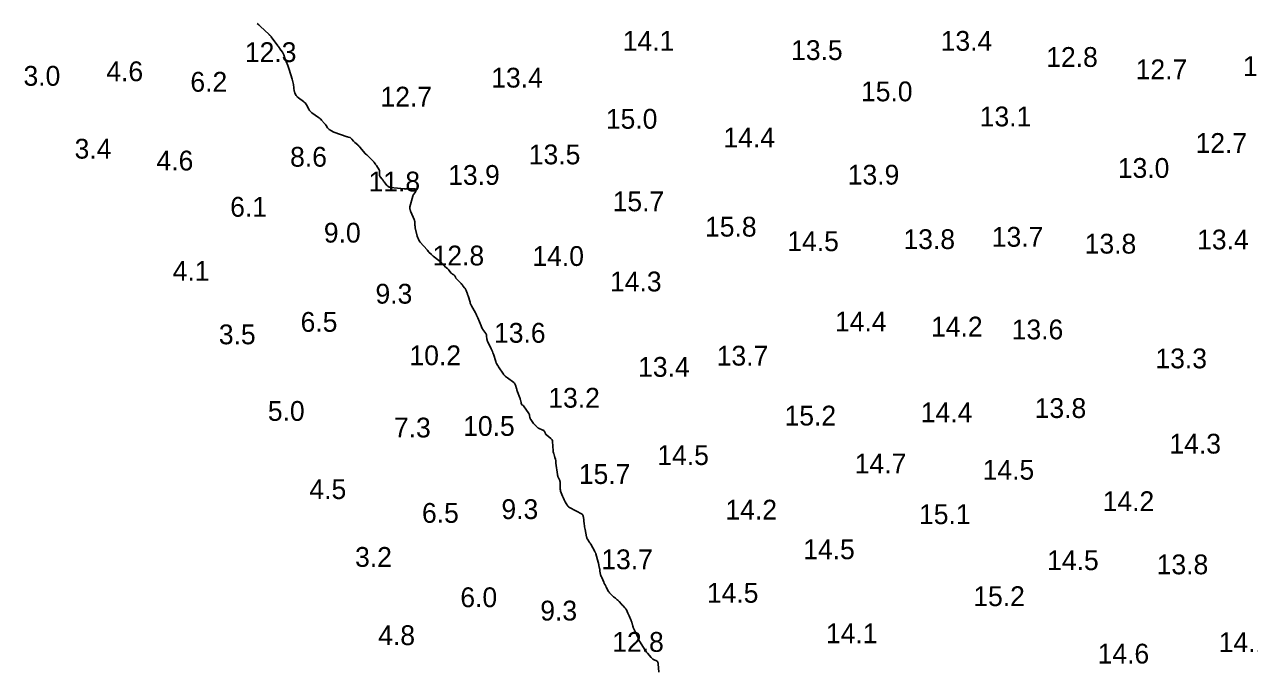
# Model space of a CAD drawing. Extents: x 815352 to 820877, y 582403 to 597439.
# Drawn here: x 819373.3 to 819682.5, y 593469.8 to 593631.6 of the extents above; entities that cross this region are included whole.
import ezdxf

# ---------------------------------------------------------------- set-up
doc = ezdxf.new("R2010")
doc.units = 0
doc.layers.add('V-CONT-EL12', color=7, linetype='Continuous')
doc.layers.add('V-TOPO-SOUN', color=7, linetype='Continuous')

msp = doc.modelspace()

# ---------------------------------------------------------------- linework, layer by layer
at = {"layer": 'V-CONT-EL12'}
msp.add_lwpolyline([(819533.43, 593468.08), (819533.26, 593470.14), (819533.25, 593470.18), (819533.25, 593470.23), (819533.25, 593470.28), (819533.24, 593470.33), (819533.22, 593470.55), (819533.21, 593470.58), (819533.2, 593470.61), (819533.19, 593470.64), (819533.17, 593470.67), (819533.08, 593470.77), (819533.06, 593470.79), (819533.04, 593470.81), (819533.01, 593470.83), (819532.98, 593470.85), (819532.08, 593471.31), (819531.93, 593471.39), (819531.79, 593471.49), (819531.65, 593471.61), (819531.53, 593471.74), (819530.55, 593472.89), (819530.36, 593473.14), (819530.17, 593473.38), (819529.99, 593473.64), (819529.82, 593473.9), (819528.33, 593476.32), (819528.3, 593476.37), (819528.28, 593476.43), (819528.26, 593476.48), (819528.24, 593476.54), (819528.18, 593476.78), (819528.17, 593476.84), (819528.15, 593476.89), (819528.12, 593476.95), (819528.1, 593477.01), (819527.81, 593477.57), (819527.76, 593477.68), (819527.7, 593477.8), (819527.64, 593477.91), (819527.59, 593478.02), (819527.04, 593479.15), (819527.01, 593479.21), (819526.98, 593479.28), (819526.96, 593479.34), (819526.94, 593479.41), (819526.89, 593479.69), (819526.87, 593479.76), (819526.85, 593479.82), (819526.84, 593479.89), (819526.82, 593479.96), (819526.58, 593480.73), (819526.54, 593480.87), (819526.48, 593481.02), (819526.43, 593481.17), (819526.37, 593481.31), (819525.95, 593482.28), (819525.87, 593482.46), (819525.78, 593482.64), (819525.7, 593482.82), (819525.61, 593483), (819525.24, 593483.78), (819525.16, 593483.93), (819525.08, 593484.06), (819524.98, 593484.19), (819524.87, 593484.31), (819524.43, 593484.79), (819524.32, 593484.91), (819524.21, 593485.03), (819524.1, 593485.15), (819523.99, 593485.28), (819523.38, 593485.96), (819523.28, 593486.07), (819523.17, 593486.17), (819523.06, 593486.27), (819522.95, 593486.37), (819522.48, 593486.74), (819522.36, 593486.84), (819522.25, 593486.93), (819522.14, 593487.03), (819522.02, 593487.13), (819521.28, 593487.8), (819521.13, 593487.95), (819520.99, 593488.12), (819520.86, 593488.29), (819520.75, 593488.48), (819520.17, 593489.57), (819520.15, 593489.61), (819520.12, 593489.66), (819520.09, 593489.71), (819520.07, 593489.76), (819519.96, 593489.96), (819519.93, 593490), (819519.9, 593490.05), (819519.88, 593490.1), (819519.85, 593490.15), (819519.67, 593490.48), (819519.63, 593490.56), (819519.6, 593490.63), (819519.56, 593490.7), (819519.53, 593490.78), (819519.02, 593492.01), (819519, 593492.08), (819518.97, 593492.14), (819518.93, 593492.2), (819518.9, 593492.26), (819518.76, 593492.5), (819518.73, 593492.56), (819518.7, 593492.63), (819518.69, 593492.69), (819518.67, 593492.76), (819518.58, 593493.59), (819518.56, 593493.75), (819518.53, 593493.91), (819518.5, 593494.07), (819518.47, 593494.23), (819518.3, 593495.05), (819518.26, 593495.24), (819518.21, 593495.43), (819518.17, 593495.62), (819518.12, 593495.81), (819517.55, 593497.93), (819517.54, 593497.97), (819517.53, 593498.02), (819517.51, 593498.06), (819517.49, 593498.11), (819517.38, 593498.33), (819517.37, 593498.35), (819517.37, 593498.37), (819517.36, 593498.38), (819517.35, 593498.4), (819517.32, 593498.47), (819517.32, 593498.49), (819517.31, 593498.51), (819517.3, 593498.52), (819517.29, 593498.54), (819516.25, 593500.36), (819516.16, 593500.52), (819516.06, 593500.68), (819515.96, 593500.84), (819515.87, 593501), (819515.46, 593501.62), (819515.37, 593501.78), (819515.29, 593501.94), (819515.23, 593502.12), (819515.18, 593502.29), (819514.8, 593504.09), (819514.73, 593504.41), (819514.68, 593504.74), (819514.63, 593505.07), (819514.59, 593505.41), (819514.38, 593507.27), (819514.37, 593507.34), (819514.36, 593507.4), (819514.34, 593507.46), (819514.32, 593507.52), (819514.21, 593507.75), (819514.18, 593507.81), (819514.14, 593507.86), (819514.1, 593507.9), (819514.05, 593507.93), (819510.92, 593509.64), (819510.74, 593509.75), (819510.58, 593509.89), (819510.44, 593510.04), (819510.32, 593510.22), (819509.78, 593511.11), (819509.72, 593511.23), (819509.66, 593511.34), (819509.6, 593511.45), (819509.54, 593511.57), (819509.33, 593512.04), (819509.28, 593512.15), (819509.23, 593512.27), (819509.18, 593512.39), (819509.14, 593512.51), (819508.65, 593513.82), (819508.63, 593513.88), (819508.62, 593513.94), (819508.6, 593514), (819508.59, 593514.06), (819508.57, 593514.32), (819508.56, 593514.38), (819508.56, 593514.44), (819508.55, 593514.5), (819508.55, 593514.57), (819508.53, 593515.94), (819508.51, 593516.13), (819508.48, 593516.3), (819508.43, 593516.47), (819508.36, 593516.64), (819508.03, 593517.3), (819507.96, 593517.47), (819507.9, 593517.64), (819507.86, 593517.82), (819507.82, 593518), (819507.46, 593520.85), (819507.45, 593520.93), (819507.44, 593521.01), (819507.43, 593521.09), (819507.43, 593521.17), (819507.41, 593521.5), (819507.4, 593521.58), (819507.39, 593521.66), (819507.37, 593521.74), (819507.35, 593521.82), (819507.21, 593522.25), (819507.18, 593522.34), (819507.15, 593522.44), (819507.12, 593522.54), (819507.09, 593522.64), (819506.91, 593523.27), (819506.9, 593523.33), (819506.88, 593523.39), (819506.86, 593523.44), (819506.85, 593523.5), (819506.78, 593523.73), (819506.76, 593523.79), (819506.75, 593523.85), (819506.74, 593523.91), (819506.74, 593523.97), (819506.61, 593526.28), (819506.57, 593526.53), (819506.48, 593526.75), (819506.34, 593526.94), (819506.16, 593527.11), (819505.14, 593527.89), (819505.04, 593527.98), (819504.94, 593528.08), (819504.86, 593528.19), (819504.79, 593528.32), (819504.54, 593528.84), (819504.47, 593528.96), (819504.38, 593529.06), (819504.27, 593529.14), (819504.15, 593529.21), (819503.07, 593529.66), (819502.99, 593529.7), (819502.91, 593529.75), (819502.85, 593529.8), (819502.78, 593529.87), (819502.53, 593530.14), (819502.48, 593530.2), (819502.42, 593530.26), (819502.36, 593530.32), (819502.3, 593530.38), (819502.05, 593530.61), (819501.99, 593530.67), (819501.93, 593530.73), (819501.88, 593530.8), (819501.83, 593530.87), (819501.1, 593531.86), (819501.03, 593531.98), (819500.97, 593532.1), (819500.92, 593532.23), (819500.89, 593532.36), (819500.79, 593532.91), (819500.76, 593533.05), (819500.71, 593533.18), (819500.65, 593533.3), (819500.58, 593533.42), (819499.25, 593535.32), (819499.22, 593535.36), (819499.17, 593535.41), (819499.13, 593535.44), (819499.07, 593535.48), (819498.84, 593535.6), (819498.8, 593535.63), (819498.76, 593535.67), (819498.74, 593535.71), (819498.73, 593535.76), (819498.71, 593535.96), (819498.71, 593536.01), (819498.7, 593536.06), (819498.69, 593536.12), (819498.68, 593536.17), (819498.51, 593536.83), (819498.47, 593536.96), (819498.43, 593537.08), (819498.39, 593537.21), (819498.35, 593537.33), (819497.78, 593538.89), (819497.7, 593539.09), (819497.63, 593539.29), (819497.57, 593539.5), (819497.51, 593539.7), (819497.26, 593540.52), (819497.19, 593540.72), (819497.09, 593540.9), (819496.96, 593541.05), (819496.8, 593541.19), (819495.25, 593542.36), (819495.19, 593542.4), (819495.13, 593542.45), (819495.07, 593542.49), (819495.01, 593542.54), (819494.74, 593542.74), (819494.69, 593542.78), (819494.65, 593542.82), (819494.6, 593542.87), (819494.56, 593542.92), (819494.39, 593543.11), (819494.35, 593543.16), (819494.31, 593543.21), (819494.28, 593543.26), (819494.24, 593543.31), (819492.99, 593545.16), (819492.92, 593545.27), (819492.85, 593545.38), (819492.78, 593545.48), (819492.72, 593545.59), (819492.46, 593546.04), (819492.4, 593546.15), (819492.35, 593546.26), (819492.3, 593546.38), (819492.26, 593546.5), (819491.68, 593548.36), (819491.56, 593548.71), (819491.43, 593549.05), (819491.29, 593549.39), (819491.14, 593549.72), (819490.18, 593551.65), (819490.12, 593551.8), (819490.07, 593551.96), (819490.03, 593552.12), (819490.01, 593552.28), (819489.97, 593552.95), (819489.95, 593553.12), (819489.91, 593553.27), (819489.85, 593553.42), (819489.76, 593553.56), (819489.04, 593554.57), (819488.9, 593554.79), (819488.77, 593555.01), (819488.65, 593555.25), (819488.55, 593555.49), (819487.72, 593557.55), (819487.59, 593557.87), (819487.45, 593558.19), (819487.29, 593558.51), (819487.13, 593558.81), (819486.18, 593560.54), (819486.14, 593560.6), (819486.11, 593560.66), (819486.08, 593560.72), (819486.04, 593560.78), (819485.87, 593561.08), (819485.86, 593561.11), (819485.84, 593561.15), (819485.83, 593561.19), (819485.82, 593561.23), (819485.8, 593561.39), (819485.8, 593561.43), (819485.79, 593561.47), (819485.78, 593561.51), (819485.77, 593561.54), (819485.28, 593563.09), (819485.22, 593563.26), (819485.16, 593563.43), (819485.1, 593563.6), (819485.03, 593563.77), (819484.76, 593564.45), (819484.69, 593564.62), (819484.6, 593564.78), (819484.51, 593564.93), (819484.41, 593565.08), (819483.98, 593565.66), (819483.87, 593565.81), (819483.75, 593565.95), (819483.63, 593566.08), (819483.51, 593566.21), (819482.28, 593567.46), (819482.22, 593567.53), (819482.16, 593567.61), (819482.11, 593567.69), (819482.07, 593567.78), (819481.91, 593568.14), (819481.86, 593568.23), (819481.81, 593568.3), (819481.74, 593568.36), (819481.66, 593568.42), (819481.32, 593568.61), (819481.24, 593568.66), (819481.16, 593568.72), (819481.09, 593568.78), (819481.03, 593568.86), (819480.46, 593569.57), (819480.34, 593569.71), (819480.22, 593569.84), (819480.09, 593569.97), (819479.95, 593570.09), (819479.35, 593570.58), (819479.21, 593570.7), (819479.09, 593570.81), (819478.96, 593570.93), (819478.84, 593571.06), (819478.38, 593571.58), (819478.26, 593571.7), (819478.13, 593571.82), (819478, 593571.94), (819477.87, 593572.05), (819476.5, 593573.14), (819476.38, 593573.24), (819476.26, 593573.35), (819476.14, 593573.45), (819476.02, 593573.56), (819475.41, 593574.11), (819475.36, 593574.16), (819475.32, 593574.2), (819475.28, 593574.25), (819475.24, 593574.3), (819475.09, 593574.51), (819475.05, 593574.56), (819475.01, 593574.61), (819474.97, 593574.66), (819474.93, 593574.71), (819473.22, 593576.69), (819472.97, 593577.03), (819472.76, 593577.39), (819472.59, 593577.77), (819472.47, 593578.17), (819471.97, 593580.31), (819471.93, 593580.48), (819471.9, 593580.66), (819471.88, 593580.83), (819471.87, 593581), (819471.84, 593581.7), (819471.83, 593581.87), (819471.79, 593582.04), (819471.75, 593582.21), (819471.69, 593582.37), (819470.83, 593584.35), (819470.79, 593584.45), (819470.76, 593584.55), (819470.72, 593584.65), (819470.7, 593584.76), (819470.6, 593585.18), (819470.58, 593585.28), (819470.57, 593585.39), (819470.58, 593585.49), (819470.6, 593585.6), (819471.3, 593588.25), (819471.34, 593588.38), (819471.39, 593588.5), (819471.46, 593588.61), (819471.54, 593588.72), (819471.96, 593589.2), (819472, 593589.27), (819472.04, 593589.35), (819472.06, 593589.43), (819472.06, 593589.51), (819472.03, 593590), (819472.03, 593590.02), (819472.03, 593590.04), (819472.02, 593590.05), (819472, 593590.07), (819471.95, 593590.13), (819471.93, 593590.14), (819471.92, 593590.15), (819471.9, 593590.16), (819471.88, 593590.16), (819470.06, 593590.11), (819469.99, 593590.1), (819469.92, 593590.1), (819469.85, 593590.1), (819469.78, 593590.09), (819469.49, 593590.08), (819469.42, 593590.07), (819469.35, 593590.07), (819469.28, 593590.08), (819469.21, 593590.08), (819465.72, 593590.47), (819465.63, 593590.49), (819465.54, 593590.51), (819465.46, 593590.54), (819465.38, 593590.58), (819465.06, 593590.76), (819464.99, 593590.81), (819464.91, 593590.86), (819464.85, 593590.92), (819464.79, 593590.99), (819464.08, 593591.92), (819463.96, 593592.07), (819463.84, 593592.22), (819463.73, 593592.37), (819463.61, 593592.52), (819463.1, 593593.16), (819463.02, 593593.29), (819462.96, 593593.42), (819462.93, 593593.57), (819462.93, 593593.72), (819462.96, 593594.34), (819462.96, 593594.49), (819462.94, 593594.64), (819462.89, 593594.78), (819462.81, 593594.92), (819462.13, 593595.99), (819462.07, 593596.09), (819462.01, 593596.19), (819461.94, 593596.29), (819461.88, 593596.38), (819461.62, 593596.77), (819461.55, 593596.86), (819461.48, 593596.96), (819461.4, 593597.04), (819461.32, 593597.13), (819459.92, 593598.53), (819459.87, 593598.57), (819459.82, 593598.62), (819459.77, 593598.66), (819459.71, 593598.7), (819459.48, 593598.84), (819459.43, 593598.88), (819459.38, 593598.92), (819459.33, 593598.97), (819459.29, 593599.02), (819457.99, 593600.63), (819457.86, 593600.79), (819457.72, 593600.93), (819457.58, 593601.07), (819457.43, 593601.2), (819456.72, 593601.81), (819456.62, 593601.89), (819456.53, 593601.98), (819456.44, 593602.07), (819456.35, 593602.17), (819455.91, 593602.68), (819455.88, 593602.72), (819455.84, 593602.76), (819455.81, 593602.8), (819455.77, 593602.84), (819455.64, 593602.99), (819455.6, 593603.02), (819455.56, 593603.05), (819455.52, 593603.07), (819455.47, 593603.08), (819455.09, 593603.17), (819455.01, 593603.18), (819454.93, 593603.21), (819454.85, 593603.23), (819454.77, 593603.25), (819451.4, 593604.44), (819451.25, 593604.5), (819451.1, 593604.57), (819450.96, 593604.64), (819450.82, 593604.73), (819450.26, 593605.08), (819450.13, 593605.18), (819450.01, 593605.28), (819449.9, 593605.4), (819449.81, 593605.53), (819449.46, 593606.08), (819449.37, 593606.22), (819449.28, 593606.35), (819449.18, 593606.47), (819449.07, 593606.6), (819448.26, 593607.49), (819448.08, 593607.67), (819447.9, 593607.85), (819447.7, 593608.01), (819447.5, 593608.16), (819445.88, 593609.3), (819445.64, 593609.49), (819445.42, 593609.71), (819445.24, 593609.94), (819445.07, 593610.21), (819444.46, 593611.35), (819444.31, 593611.59), (819444.14, 593611.8), (819443.95, 593612), (819443.73, 593612.17), (819442.48, 593613.07), (819442.43, 593613.12), (819442.37, 593613.16), (819442.32, 593613.21), (819442.28, 593613.26), (819442.09, 593613.47), (819442.04, 593613.52), (819442, 593613.57), (819441.96, 593613.63), (819441.93, 593613.69), (819441.58, 593614.3), (819441.52, 593614.42), (819441.47, 593614.55), (819441.43, 593614.68), (819441.41, 593614.82), (819441.18, 593616.5), (819441.13, 593616.83), (819441.06, 593617.15), (819440.98, 593617.47), (819440.89, 593617.78), (819440.12, 593620.25), (819440.04, 593620.5), (819439.95, 593620.75), (819439.86, 593620.99), (819439.76, 593621.23), (819439.34, 593622.29), (819439.26, 593622.48), (819439.19, 593622.68), (819439.11, 593622.88), (819439.04, 593623.09), (819438.76, 593623.93), (819438.69, 593624.11), (819438.61, 593624.29), (819438.52, 593624.46), (819438.42, 593624.62), (819437.8, 593625.5), (819437.77, 593625.53), (819437.75, 593625.57), (819437.73, 593625.6), (819437.71, 593625.64), (819437.62, 593625.78), (819437.59, 593625.81), (819437.57, 593625.85), (819437.54, 593625.88), (819437.52, 593625.91), (819437.4, 593626.06), (819437.37, 593626.1), (819437.34, 593626.14), (819437.31, 593626.17), (819437.28, 593626.21), (819435.6, 593628.54), (819435.57, 593628.59), (819435.53, 593628.64), (819435.48, 593628.69), (819435.44, 593628.73), (819435.25, 593628.9), (819435.2, 593628.94), (819435.16, 593628.98), (819435.11, 593629.03), (819435.06, 593629.07), (819432.8, 593631.17), (819432.43, 593631.53), (819432.08, 593631.9)], dxfattribs=at)

# ---------------------------------------------------------------- texts
at = {"layer": 'V-TOPO-SOUN'}
for s, p in [('14.1 ', (819524.33, 593625.01)), ('13.4 ', (819604.58, 593624.98)), ('12.3 ', (819428.95, 593622.13)), ('13.5 ', (819566.82, 593622.65)), ('12.8 ', (819631.22, 593620.91)), ('11.4 ', (819680.86, 593618.61)), ('3.0', (819373.06, 593616.15)), ('4.6', (819393.97, 593617.3)), ('13.4 ', (819491.13, 593615.69)), ('12.7 ', (819653.79, 593617.79)), ('6.2', (819415.19, 593614.65)), ('15.0 ', (819584.46, 593612.22)), ('12.7 ', (819463.17, 593610.9)), ('13.1 ', (819614.43, 593605.89)), ('15.0 ', (819520.06, 593605.29)), ('14.4 ', (819549.75, 593600.6)), ('3.4', (819385.96, 593597.75)), ('12.7 ', (819668.91, 593599.19)), ('4.6', (819406.64, 593594.76)), ('8.6', (819440.36, 593595.71)), ('13.5 ', (819500.61, 593596.31)), ('13.9 ', (819480.27, 593591.12)), ('13.9 ', (819581.12, 593591.19)), ('13.0 ', (819649.29, 593592.89)), ('11.8 ', (819460.16, 593589.45)), ('15.7 ', (819521.77, 593584.46)), ('6.1', (819425.23, 593583.08)), ('15.8 ', (819545.1, 593578.06)), ('9.0', (819448.88, 593576.55)), ('13.8 ', (819595.19, 593574.91)), ('13.7 ', (819617.47, 593575.5)), ('14.5 ', (819565.86, 593574.39)), ('13.8 ', (819640.93, 593573.77)), ('13.4 ', (819669.31, 593574.82)), ('12.8 ', (819476.33, 593570.78)), ('14.0 ', (819501.52, 593570.65)), ('4.1', (819410.73, 593566.91)), ('14.3 ', (819521.11, 593564.22)), ('9.3', (819461.91, 593561.13)), ('6.5', (819443.01, 593554.02)), ('14.4 ', (819577.9, 593554.11)), ('3.5', (819422.37, 593550.87)), ('13.6 ', (819491.83, 593551.26)), ('14.2 ', (819602.15, 593552.83)), ('13.6 ', (819622.5, 593552.11)), ('10.2 ', (819470.49, 593545.58)), ('13.7 ', (819548.05, 593545.49)), ('13.3 ', (819658.78, 593544.8)), ('13.4 ', (819528.2, 593542.66)), ('13.2 ', (819505.53, 593534.86)), ('13.8 ', (819628.3, 593532.26)), ('5.0', (819434.74, 593531.54)), ('15.2 ', (819565.17, 593530.36)), ('14.4 ', (819599.56, 593531.18)), ('7.3', (819466.57, 593527.34)), ('10.5 ', (819484.04, 593527.74)), ('14.3 ', (819662.32, 593523.27)), ('14.5 ', (819533.06, 593520.39)), ('14.7 ', (819582.89, 593518.25)), ('14.5 ', (819615.17, 593516.68)), ('15.7 ', (819513.24, 593515.6)), ('4.5', (819445.24, 593511.79)), ('14.2 ', (819645.46, 593508.74)), ('6.5', (819473.65, 593505.79)), ('9.3', (819493.7, 593506.74)), ('14.2 ', (819550.25, 593506.61)), ('15.1 ', (819599.11, 593505.46)), ('3.2', (819456.76, 593494.67)), ('14.5 ', (819569.87, 593496.6)), ('13.7 ', (819518.91, 593494.07)), ('14.5 ', (819631.45, 593493.84)), ('13.8 ', (819659.1, 593492.79)), ('14.5 ', (819545.56, 593485.61)), ('6.0', (819483.33, 593484.49)), ('15.2 ', (819612.81, 593484.76)), ('9.3', (819503.51, 593481.12)), ('4.8', (819462.6, 593474.91)), ('12.8 ', (819521.67, 593473.21)), ('14.1 ', (819575.61, 593475.37)), ('14.1 ', (819674.76, 593473.14)), ('14.6 ', (819644.19, 593470.26))]:
    msp.add_text(s, height=5, dxfattribs=at).set_placement(p)

doc.saveas('drawing.dxf')
